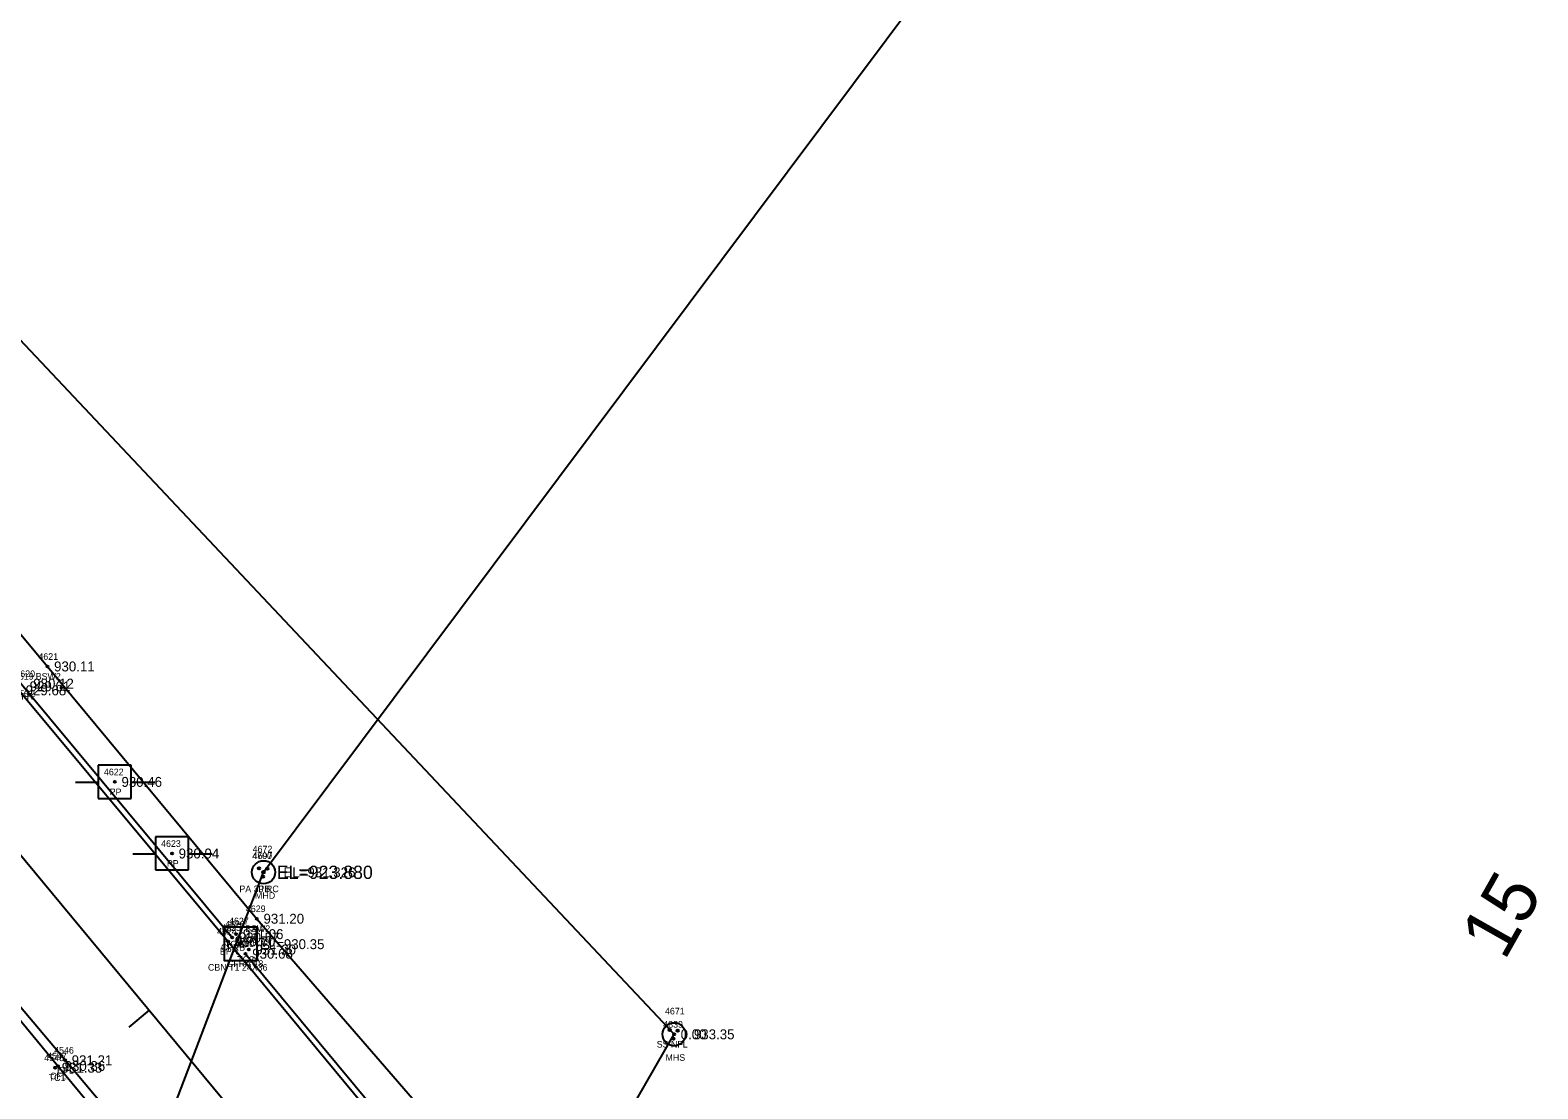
# Model space of a CAD drawing. Extents: x 1575382 to 1578175, y 1099175 to 1101955.
# Drawn here: x 1576354.3 to 1576582.1, y 1100056.1 to 1100215.9 of the extents above; entities that cross this region are included whole.
import ezdxf

# ---------------------------------------------------------------- set-up
doc = ezdxf.new("R2010")
doc.units = 0
for name, color, linetype in [('RD_EX_Conc', 7, 'Continuous'), ('RD_EX_Conc_txCode', 7, 'Continuous'), ('RD_EX_DR_Inlet', 7, 'Continuous'), ('RD_EX_DR_Inlet_txCode', 7, 'Continuous'), ('RD_EX_DR_Pipe', 7, 'Continuous'), ('RD_EX_DR_Pipe_txCode', 7, 'Continuous'), ('RD_EX_Road', 7, 'Continuous'), ('RD_EX_Road_txCode', 7, 'Continuous'), ('RD_EX_TX_Conc_ELEV', 7, 'Continuous'), ('RD_EX_TX_DR_Inlet_ELEV', 7, 'Continuous'), ('RD_EX_TX_Road_ELEV', 7, 'Continuous'), ('RD_EX_TX_UT_ELEV', 7, 'Continuous'), ('RD_EX_UT', 7, 'Continuous'), ('RD_EX_UT_txCode', 7, 'Continuous'), ('RD_HC_Cl', 7, 'Continuous'), ('RD_HC_Data_Tic', 7, 'Continuous'), ('RD_HC_Survey_ELEV', 7, 'Continuous'), ('RD_HC_TX_Sta50', 7, 'Continuous'), ('RD_SMD_Locator', 7, 'Continuous'), ('RD_TX_Pipe_ElevEX', 7, 'Continuous')]:
    doc.layers.add(name, color=color, linetype=linetype)

msp = doc.modelspace()

# ---------------------------------------------------------------- linework, layer by layer
at = {"layer": 'RD_EX_Conc'}
for points in [[(1576260.63, 1100235.68), (1576292.32, 1100197.24), (1576324.7, 1100158.41), (1576356.89, 1100119.84), (1576388.53, 1100081.75), (1576417.29, 1100048.58), (1576453.09, 1100005.48), (1576485.23, 1099966.78), (1576516.75, 1099929.08), (1576537.53, 1099904.47)], [(1576256.92, 1100232.94), (1576288.76, 1100194.24), (1576321.1, 1100155.62), (1576353.2, 1100116.85), (1576384.81, 1100078.92)], [(1576370.77, 1100044.65), (1576358.48, 1100059.51), (1576327.45, 1100097.03), (1576315.3, 1100111.52), (1576315.3, 1100111.52), (1576311.1, 1100116.47)], [(1576386.83, 1100076.47), (1576417.24, 1100039.86), (1576448.62, 1100001.94), (1576480.86, 1099963.28), (1576512.43, 1099925.58), (1576537.17, 1099895.97), (1576544.94, 1099889.99), (1576552.63, 1099887.59), (1576559.14, 1099887.04), (1576563.8, 1099887.09)]]:
    msp.add_lwpolyline(points, dxfattribs=at)
at = {"layer": 'RD_EX_DR_Inlet'}
msp.add_line((1576388.58, 1100075.46), (1576388.58, 1100080.46), dxfattribs=at)
msp.add_lwpolyline([(1576388.58, 1100075.46), (1576388.58, 1100080.46), (1576383.58, 1100080.46), (1576383.58, 1100075.46)], close=True, dxfattribs=at)
for centre, radius in [((1576389.54, 1100088.76), 1.75), ((1576388.87, 1100089.38), 0.175), ((1576389.45, 1100088.09), 0.175), ((1576390.1, 1100089.32), 0.175), ((1576451.56, 1100064.3), 1.75), ((1576450.9, 1100064.93), 0.175), ((1576451.48, 1100063.63), 0.175), ((1576452.12, 1100064.86), 0.175)]:
    msp.add_circle(centre, radius, dxfattribs=at)
at = {"layer": 'RD_EX_DR_Pipe'}
msp.add_line((1576370.84, 1100039.87), (1576389.54, 1100088.76), dxfattribs=at)
msp.add_lwpolyline([(1576389.54, 1100088.76), (1576493.47, 1100227.66), (1576493.47, 1100227.66), (1576543.85, 1100297.72)], dxfattribs=at)
at = {"layer": 'RD_EX_Road'}
for points in [[(1576256.11, 1100232.37), (1576288, 1100193.74), (1576320.42, 1100155.1), (1576352.59, 1100116.23), (1576384.18, 1100078.33), (1576416.49, 1100039.38), (1576447.98, 1100001.18), (1576479.99, 1099962.6), (1576511.56, 1099924.96), (1576536.28, 1099895.31), (1576544.58, 1099889.25), (1576552.5, 1099886.45), (1576559.41, 1099885.67), (1576563.94, 1099885.9), (1576563.8, 1099887.09)], [(1576526.76, 1099857.36), (1576527.6, 1099858), (1576488.54, 1099905.39), (1576460.88, 1099939.06), (1576418.27, 1099989.97), (1576392.95, 1100020.59), (1576359.55, 1100060.38), (1576328.02, 1100097.72), (1576316.02, 1100112.1), (1576316.51, 1100112.71), (1576297.48, 1100135.6), (1576269.79, 1100169.04), (1576232.76, 1100213.96)]]:
    msp.add_lwpolyline(points, dxfattribs=at)
at = {"layer": 'RD_EX_UT'}
for p, q in [((1576369.56, 1100104.92), (1576364.56, 1100104.92)), ((1576364.56, 1100104.92), (1576364.56, 1100099.92)), ((1576369.56, 1100099.92), (1576369.56, 1100104.92)), ((1576361.13, 1100102.36), (1576364.6, 1100102.36)), ((1576369.49, 1100102.36), (1576373.13, 1100102.36)), ((1576364.56, 1100099.92), (1576369.56, 1100099.92)), ((1576378.2, 1100094.11), (1576373.2, 1100094.11)), ((1576373.2, 1100094.11), (1576373.2, 1100089.11)), ((1576378.2, 1100089.11), (1576378.2, 1100094.11)), ((1576369.77, 1100091.55), (1576373.24, 1100091.55)), ((1576378.13, 1100091.55), (1576381.77, 1100091.55)), ((1576373.2, 1100089.11), (1576378.2, 1100089.11))]:
    msp.add_line(p, q, dxfattribs=at)
msp.add_lwpolyline([(1576420.44, 1100010.19), (1576451.56, 1100064.3), (1576214.56, 1100315.75)], dxfattribs=at)
at = {"layer": 'RD_HC_Cl'}
msp.add_line((1576563.81, 1099837.07), (1576243.36, 1100223.24), dxfattribs=at)
at = {"layer": 'RD_HC_Data_Tic'}
msp.add_line((1576372.24, 1100067.94), (1576369.16, 1100065.38), dxfattribs=at)
at = {"layer": 'RD_SMD_Locator'}
for centre, radius in [((1576356.89, 1100119.84), 0.15), ((1576367.07, 1100102.41), 0.15), ((1576375.71, 1100091.6), 0.15), ((1576389.54, 1100088.76), 0.2), ((1576389.54, 1100088.76), 0.2), ((1576389.54, 1100088.76), 0.15), ((1576388.53, 1100081.75), 0.15), ((1576385.41, 1100079.42), 0.15), ((1576384.18, 1100078.33), 0.15), ((1576384.81, 1100078.92), 0.15), ((1576385.98, 1100077.91), 0.15), ((1576387.31, 1100077.1), 0.15), ((1576386.83, 1100076.47), 0.15), ((1576451.56, 1100064.3), 0.15), ((1576451.56, 1100064.3), 0.001), ((1576358.04, 1100059.26), 0.15), ((1576358.48, 1100059.51), 0.15), ((1576359.55, 1100060.38), 0.15)]:
    msp.add_circle(centre, radius, dxfattribs=at)

# ---------------------------------------------------------------- texts
at = {"layer": 'RD_EX_Conc_txCode'}
for s, p in [('4621', (1576355.52, 1100120.84)), ('4619', (1576351.83, 1100117.85)), ('4620', (1576352.04, 1100118.24)), ('BSW2', (1576355.12, 1100117.84)), ('CFR', (1576351.98, 1100114.85)), ('TC2', (1576352.49, 1100115.24)), ('4629', (1576386.87, 1100082.75)), ('4626', (1576383.73, 1100080.42)), ('4625', (1576383.16, 1100079.92)), ('BSW2', (1576386.76, 1100079.75)), ('CFRB', (1576383.11, 1100076.92)), ('TC2B', (1576383.69, 1100077.42)), ('4630', (1576385.14, 1100077.47)), ('4628', (1576385.65, 1100078.1)), ('CFRA 18', (1576384.01, 1100074.47)), ('TC2A', (1576385.57, 1100075.1)), ('4548', (1576356.41, 1100060.26)), ('4547', (1576356.85, 1100060.51)), ('TC1', (1576357.08, 1100057.26)), ('CFL', (1576357.28, 1100057.51))]:
    msp.add_text(s, height=1, dxfattribs=at).set_placement(p)
at = {"layer": 'RD_EX_DR_Inlet_txCode'}
for s, p in [('4672', (1576387.89, 1100091.76)), ('MHD', (1576388.25, 1100084.76)), ('4627', (1576384.33, 1100080.91)), ('CBN T1 24X36', (1576381.14, 1100073.91))]:
    msp.add_text(s, height=1, dxfattribs=at).set_placement(p)
at = {"layer": 'RD_EX_DR_Pipe_txCode'}
for s, p in [('4700', (1576387.83, 1100090.76)), ('4697', (1576387.89, 1100090.76)), ('PA 30 RC', (1576385.89, 1100085.76)), ('PB', (1576388.76, 1100085.76))]:
    msp.add_text(s, height=1, dxfattribs=at).set_placement(p)
at = {"layer": 'RD_EX_Road_txCode'}
for s, p in [('4624', (1576382.52, 1100079.33)), ('EPR', (1576382.95, 1100076.33)), ('4546', (1576357.9, 1100061.38)), ('EPL', (1576358.34, 1100058.38))]:
    msp.add_text(s, height=1, dxfattribs=at).set_placement(p)
at = {"layer": 'RD_EX_TX_Conc_ELEV'}
for s, p in [('930.11', (1576357.89, 1100119.09)), ('930.12', (1576354.74, 1100116.49)), ('929.61', (1576354.2, 1100116.1)), ('931.20', (1576389.53, 1100081)), ('930.57', (1576385.81, 1100078.17)), ('931.06', (1576386.41, 1100078.67)), ('930.68', (1576387.83, 1100075.72)), ('931.20', (1576388.31, 1100076.35)), ('931.33', (1576359.04, 1100058.51)), ('930.86', (1576359.48, 1100058.76))]:
    msp.add_text(s, height=1.5, dxfattribs=at).set_placement(p)
at = {"layer": 'RD_EX_TX_DR_Inlet_ELEV'}
for s, p in [('EL=931.326', (1576392.54, 1100088.01)), ('EL=930.35', (1576388.98, 1100077.16))]:
    msp.add_text(s, height=1.5, dxfattribs=at).set_placement(p)
at = {"layer": 'RD_EX_TX_Road_ELEV'}
for s, p in [('929.68', (1576353.59, 1100115.48)), ('930.70', (1576385.18, 1100077.58)), ('931.21', (1576360.55, 1100059.63))]:
    msp.add_text(s, height=1.5, dxfattribs=at).set_placement(p)
at = {"layer": 'RD_EX_TX_UT_ELEV'}
for s, p in [('0.00', (1576452.56, 1100063.55)), ('933.35', (1576454.56, 1100063.55))]:
    msp.add_text(s, height=1.5, dxfattribs=at).set_placement(p)
at = {"layer": 'RD_EX_UT_txCode'}
for s, p in [('4622', (1576365.42, 1100103.41)), ('PP', (1576366.29, 1100100.41)), ('4623', (1576374.06, 1100092.6)), ('PP', (1576374.93, 1100089.6)), ('4671', (1576450.19, 1100067.3)), ('4839', (1576449.93, 1100065.3)), ('SS NFL', (1576448.94, 1100062.3)), ('MHS', (1576450.27, 1100060.3))]:
    msp.add_text(s, height=1, dxfattribs=at).set_placement(p)
at = {"layer": 'RD_HC_Survey_ELEV'}
for s, p in [('930.46', (1576368.07, 1100101.66)), ('930.94', (1576376.71, 1100090.85))]:
    msp.add_text(s, height=1.5, dxfattribs=at).set_placement(p)
at = {"layer": 'RD_HC_TX_Sta50'}
msp.add_text('15', height=8, rotation=60.5125, dxfattribs=at).set_placement((1576577.02, 1100075.28))
at = {"layer": 'RD_TX_Pipe_ElevEX'}
msp.add_text('EL=923.880', height=2, dxfattribs=at).set_placement((1576391.54, 1100087.76))
msp.add_text('EL=923.880', height=2, dxfattribs=at).set_placement((1576391.54, 1100087.76))

doc.saveas('drawing.dxf')
